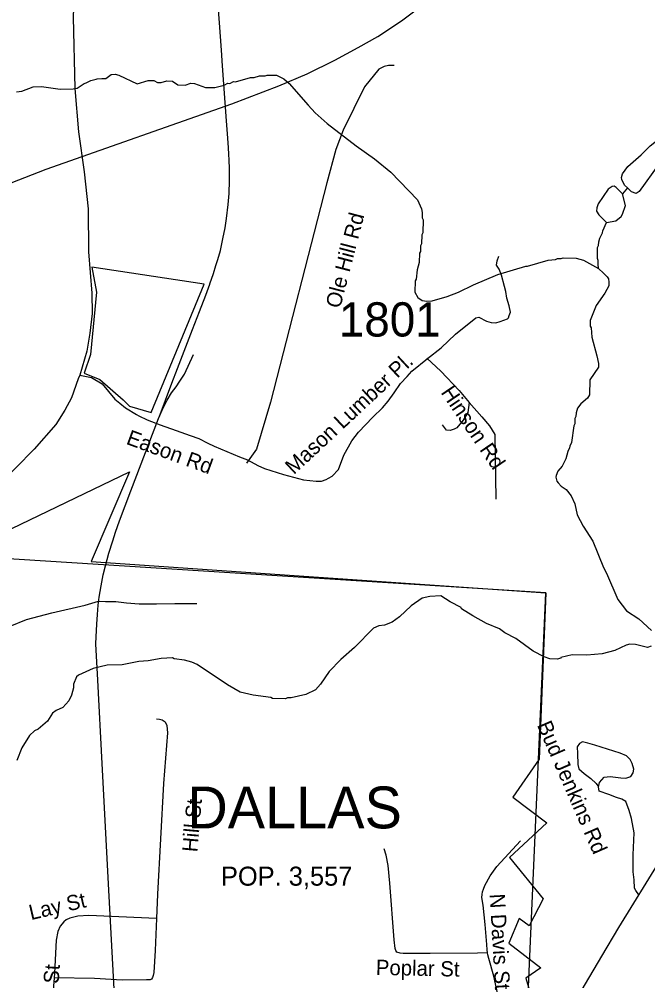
# Model space of a CAD drawing. Extents: x 1268485 to 1426702, y 514839 to 616766.
# Drawn here: x 1351296 to 1354008, y 577889 to 582036 of the extents above; entities that cross this region are included whole.
import ezdxf

# ---------------------------------------------------------------- set-up
doc = ezdxf.new("R2010")
doc.units = 0
for name, color, linetype in [('Old_Level_10', 7, 'Continuous'), ('Old_Level_11', 7, 'Continuous'), ('Old_Level_29', 7, 'Continuous'), ('Old_Level_31', 7, 'Continuous'), ('Old_Level_32', 7, 'Continuous'), ('Old_Level_35', 7, 'Continuous'), ('Old_Level_44', 7, 'Continuous'), ('Old_Level_48', 7, 'Continuous'), ('Old_Level_49', 7, 'Continuous'), ('Old_Level_50', 7, 'Continuous'), ('Old_Level_56', 7, 'Continuous'), ('Old_Level_61', 7, 'Continuous'), ('Old_Level_62', 7, 'Continuous'), ('Old_Level_8', 7, 'Continuous'), ('Old_Level_9', 7, 'Continuous')]:
    doc.layers.add(name, color=color, linetype=linetype)

msp = doc.modelspace()

# ---------------------------------------------------------------- linework, layer by layer
at = {"layer": 'Old_Level_29'}
msp.add_lwpolyline([(1353276.633, 577095.638), (1353306.109, 577150.804), (1353328.987, 577189.319), (1353386.376, 577281.172), (1353444.62, 577379.312), (1353508.633, 577485.128), (1353809.092, 577994.46), (1353883.256, 578117.631), (1354065.813, 578413.909), (1354118.108, 578492.854), (1354159.944, 578544.215), (1354196.075, 578584.162), (1354251.222, 578628.866), (1354353.912, 578693.542), (1354530.763, 578778.194), (1354662.928, 578840.017)], dxfattribs=at)
at = {"layer": 'Old_Level_31'}
msp.add_line((1351536.549, 581735.264), (1351536.549, 581735.264), dxfattribs=at)
at = {"layer": 'Old_Level_32'}
for points in [[(1351813.975, 583931.107), (1351736.022, 583786.779), (1351679.951, 583692.384), (1351617.041, 583547.371), (1351593.793, 583457.08), (1351578.749, 583349.004), (1351571.162, 583237.042), (1351562.365, 583096.502), (1351553.767, 582996.749), (1351547.902, 582556.058), (1351528.841, 582043.777), (1351536.549, 581736.767), (1351551.703, 581550.365), (1351576.627, 581377.257), (1351593.355, 581217.262), (1351594.815, 581033.003), (1351609.484, 580853.442), (1351610.944, 580765.714), (1351600.681, 580682.094), (1351587.296, 580604.199), (1351558.159, 580500.77)], [(1351558.159, 580500.77), (1351608.408, 580489.992), (1351653.464, 580462.628), (1351709.182, 580397.493), (1351729.708, 580379.889), (1351754.635, 580359.937), (1351801.554, 580331.478), (1351811.818, 580325.61), (1351848.473, 580307.125), (1351904.19, 580286.586), (1351973.102, 580261.647), (1352033.218, 580239.642), (1352071.339, 580227.906), (1352110.562, 580207.808), (1352137.32, 580194.164), (1352246.92, 580147.661), (1352281.408, 580134.973), (1352326.097, 580110.985), (1352353.955, 580097.782), (1352436.064, 580071.376), (1352522.572, 580049.371), (1352576.822, 580043.502), (1352600.282, 580043.502), (1352620.809, 580050.838), (1352631.072, 580056.706), (1352645.735, 580065.508), (1352673.594, 580093.381), (1352697.053, 580154.996), (1352730.776, 580216.611), (1352760.101, 580254.753), (1352821.682, 580319.302), (1352864.203, 580358.911), (1352887.663, 580388.251), (1352914.055, 580424.926), (1352941.913, 580464.536), (1352969.772, 580495.343), (1352990.299, 580517.348), (1353057.745, 580571.628), (1353116.394, 580618.573), (1353177.976, 580677.252), (1353265.95, 580747.669), (1353279.145, 580750.602), (1353312.869, 580732.998), (1353331.93, 580727.131), (1353352.457, 580725.663), (1353371.518, 580731.531), (1353402.308, 580743.267), (1353406.707, 580747.669), (1353409.639, 580757.938), (1353415.505, 580772.608), (1353409.639, 580799.014), (1353399.376, 580832.755), (1353394.977, 580860.628), (1353390.579, 580882.634), (1353377.383, 580931.045), (1353367.119, 580957.452), (1353355.389, 580975.056), (1353358.322, 580994.127), (1353365.653, 581013.198)], [(1351558.159, 580500.77), (1351550.68, 580485.077), (1351521.504, 580402.481), (1351493.646, 580349.668), (1351454.058, 580288.053), (1351360.219, 580180.962), (1351282.209, 580100.694), (1351253.759, 580073.507), (1351202.435, 580024.462), (1350646.565, 579497.61)]]:
    msp.add_lwpolyline(points, dxfattribs=at)
at = {"layer": 'Old_Level_35'}
for points in [[(1352913.346, 581836.62), (1352889.663, 581836.671), (1352870.593, 581832.058), (1352847.627, 581820.267), (1352786.111, 581743.936), (1352693.633, 581557.801), (1352661.85, 581474.293), (1352622.787, 581329.373), (1352380.416, 580383.672), (1352320.13, 580181.696), (1352277.377, 580120.744)], [(1353055.14, 580573.601), (1353115.22, 580517.366), (1353193.652, 580434.986), (1353237.021, 580382.442)], [(1353237.021, 580382.442), (1353231.279, 580338.766), (1353212.107, 580306.265), (1353184.425, 580273.815), (1353172.532, 580267.049), (1353155, 580261.922), (1353139.519, 580262.948), (1353121.987, 580286.683)], [(1353237.021, 580382.442), (1353291.462, 580320.567), (1353324.783, 580281.505), (1353347.852, 580243.929), (1353352.26, 579965.52)], [(1351174.299, 579387.939), (1351257.756, 579417.313), (1351327.576, 579446.738), (1351436.971, 579475.24), (1351581.328, 579509.176), (1351638.23, 579525.478), (1351668.372, 579523.94)], [(1351668.372, 579523.94), (1351713.484, 579524.504), (1351759.108, 579519.121), (1351813.959, 579514.918), (1351888.291, 579514.61), (1351967.543, 579515.482), (1352063.2, 579515.789)], [(1351889.214, 579018.026), (1351900.902, 579016.898), (1351913.102, 579013.924), (1351926.533, 579004.645), (1351933.505, 578988.856), (1351935.863, 578957.381), (1351919.459, 578739.308), (1351892.699, 578261.742), (1351888.598, 578157.319)], [(1353969.364, 578259.333), (1353956.241, 578278.043), (1353950.5, 578288.553), (1353948.962, 578323.257), (1353945.476, 578358.27), (1353945.476, 578431.73), (1353948.962, 578526.208), (1353937.171, 578588.236), (1353928.354, 578623.249), (1353913.795, 578661.748), (1353896.263, 578671.693), (1353873.503, 578679.228), (1353839.771, 578692.044), (1353798.351, 578706.602), (1353795.993, 578725.314), (1353800.094, 578744.024), (1353820.497, 578766.119), (1353845.615, 578770.168), (1353892.265, 578763.248), (1353913.078, 578762.069), (1353934.711, 578770.168), (1353944.656, 578785.394), (1353947.526, 578801.696), (1353940.657, 578825.02), (1353931.84, 578843.116), (1353916.666, 578858.853), (1353888.779, 578869.926), (1353780.204, 578904.939), (1353748.831, 578913.705), (1353726.583, 578918.934), (1353713.254, 578911.962), (1353703.412, 578897.301), (1353704.54, 578868.183), (1353705.77, 578821.483), (1353710.384, 578802.874), (1353734.272, 578782.421), (1353762.877, 578760.326), (1353785.023, 578739.872), (1353795.993, 578724.647)], [(1353316.171, 578008.605), (1353314.633, 578021.985), (1353312.993, 578044.797), (1353306.123, 578131.073), (1353297.921, 578214.016), (1353292.385, 578247.44), (1353293.718, 578260.563), (1353295.358, 578271.431), (1353299.767, 578284.195), (1353304.791, 578299.061), (1353327.551, 578340.994), (1353356.669, 578381.851), (1353458.272, 578492.682)], [(1353316.171, 578008.605), (1353273.623, 578007.119), (1353069.801, 578006.504), (1352953.024, 578006.811), (1352939.08, 578007.734), (1352925.752, 578011.988), (1352921.138, 578018.704), (1352917.755, 578027.88), (1352914.166, 578064.584), (1352895.097, 578310.134), (1352888.125, 578385.952), (1352878.795, 578429.679), (1352870.798, 578457.054)], [(1351488.234, 578142.196), (1351473.163, 578124.664), (1351463.218, 578100.828), (1351456.246, 578063.508), (1351448.044, 577921.202), (1351446.609, 577901.312)], [(1351888.598, 578157.319), (1351597.219, 578169.623), (1351549.545, 578167.88), (1351515.096, 578159.113), (1351499.41, 578151.475), (1351488.234, 578142.196)], [(1351888.598, 578157.319), (1351882.242, 578019.165), (1351877.013, 577924.688), (1351874.655, 577911.308), (1351871.169, 577901.978), (1351866.453, 577896.134)], [(1353380.455, 577587.018), (1353381.788, 577622.082), (1353380.045, 577696.67), (1353371.74, 577783.56), (1353343.853, 577908.386), (1353322.835, 577984.768), (1353318.119, 578001.07), (1353316.171, 578008.605)], [(1351446.609, 577901.312), (1351431.127, 577707.743), (1351422.72, 577596.399), (1351398.216, 577215.771)], [(1351866.453, 577896.134), (1351860.609, 577892.648), (1351845.537, 577892.085), (1351740.038, 577890.854), (1351621.723, 577898.492), (1351446.609, 577901.312)]]:
    msp.add_lwpolyline(points, dxfattribs=at)
at = {"layer": 'Old_Level_44'}
for points in [[(1351899.466, 580319.696), (1351954.523, 580465.693), (1351978.924, 580529.003), (1352043.515, 580696.735), (1352074.171, 580775.168), (1352100.725, 580845.45), (1352118.052, 580892.509), (1352118.667, 580894.15), (1352134.456, 580939.209), (1352145.119, 580972.89), (1352153.731, 580999.546), (1352164.291, 581038.814), (1352175.261, 581087.821), (1352184.283, 581136.059), (1352190.23, 581176.506), (1352198.33, 581237.15), (1352201.713, 581283.441), (1352203.456, 581339.574), (1352203.251, 581390.171), (1352202.123, 581428.618), (1352200.893, 581452.711), (1352199.15, 581482.444), (1352195.151, 581540.884), (1352190.743, 581597.581), (1352173.723, 581833.954), (1352168.7, 581902.186), (1352160.087, 582019.629), (1352151.168, 582134.51)], [(1351896.8, 580313.647), (1351918.741, 580361.732), (1351935.248, 580392.746), (1351953.292, 580423.76), (1351973.285, 580450.827), (1351989.381, 580473.946), (1352008.656, 580504.961), (1352048.642, 580590.057)], [(1351711.126, 577746.138), (1351682.624, 578278.864), (1351653.609, 578825.687), (1351635.154, 579184.938), (1351626.952, 579342.213), (1351628.387, 579371.996), (1351630.643, 579427.104), (1351633.719, 579468.268), (1351637.41, 579507.997), (1351641.921, 579543.266), (1351650.02, 579592.069), (1351659.145, 579639.077), (1351668.167, 579677.421), (1351683.034, 579732.632), (1351699.745, 579785.946), (1351712.356, 579823.418), (1351729.58, 579871.76), (1351777.46, 580000.994), (1351896.8, 580313.647)]]:
    msp.add_lwpolyline(points, dxfattribs=at)
at = {"layer": 'Old_Level_48'}
for p, q in [((1351609.911, 580966.762), (1351630.119, 580858.91)), ((1352094.891, 580892.614), (1351609.911, 580966.762)), ((1351865.873, 580339.875), (1352094.891, 580892.614)), ((1351630.119, 580858.91), (1351603.176, 580589.281)), ((1351603.176, 580589.281), (1351576.233, 580508.392)), ((1351576.233, 580508.392), (1351643.591, 580481.43)), ((1351643.591, 580481.43), (1351744.628, 580393.8)), ((1351744.628, 580393.8), (1351771.572, 580366.838)), ((1351771.572, 580366.838), (1351865.873, 580339.875))]:
    msp.add_line(p, q, dxfattribs=at)
for points in [[(1353568.074, 579562.135), (1349363.818, 579827.73), (1347848.269, 580278.115), (1347790.376, 580222.673), (1347526.73, 580315.133), (1347244.799, 580491.276), (1346942.553, 580650.411), (1346581.748, 580921.78), (1346405.711, 580899.019), (1346320.717, 580851.499), (1346209.681, 580719.138), (1346061.736, 580449.699), (1345931.477, 580103.666), (1345847.289, 579834.025), (1345973.57, 579657.073), (1346007.245, 579412.711), (1345998.827, 579041.954), (1346024.083, 578890.281), (1346091.432, 578654.345), (1346205.573, 578294.513), (1345881.653, 578033.39), (1345650.287, 578016.965)], [(1353208.907, 573552.73), (1353261.154, 573563.684), (1353343.277, 573567.832), (1354093.071, 573539.328), (1354115.823, 574023.105), (1354117.594, 574101.107), (1353837.623, 574109.346), (1353886.815, 575160.668), (1353955.498, 576040.51), (1354105.039, 575985.761), (1354265.867, 576245.821), (1354107.861, 576388.169), (1354048.609, 576284.146), (1353980.892, 576300.57), (1354004.875, 576763.203), (1354050.02, 577606.344), (1353485.711, 577699.418), (1353568.074, 579562.135)]]:
    msp.add_lwpolyline(points, dxfattribs=at)
at = {"layer": 'Old_Level_49'}
for p, q in [((1351609.911, 580966.762), (1351630.119, 580858.91)), ((1352094.891, 580892.614), (1351609.911, 580966.762)), ((1351865.873, 580339.875), (1352094.891, 580892.614)), ((1351630.119, 580858.91), (1351603.176, 580589.281)), ((1351603.176, 580589.281), (1351576.233, 580508.392)), ((1351576.233, 580508.392), (1351643.591, 580481.43)), ((1351643.591, 580481.43), (1351744.628, 580393.8)), ((1351744.628, 580393.8), (1351771.572, 580366.838)), ((1351771.572, 580366.838), (1351865.873, 580339.875))]:
    msp.add_line(p, q, dxfattribs=at)
for points in [[(1347894.797, 580217.997), (1349363.818, 579827.73), (1351190.257, 579731.753), (1351185.242, 579801.996), (1351772.037, 580082.97), (1351606.53, 579696.631), (1353568.074, 579562.135)], [(1353568.074, 579562.135), (1353539.266, 578844.323), (1353425.167, 578680.003), (1353573.119, 578568.991), (1353411.374, 578419.724), (1353556.819, 578241.98), (1353496.636, 578125.326), (1353452.751, 578156.685), (1353408.867, 578051.32), (1353546.789, 577944.7), (1353481.589, 577899.794), (1353516.696, 577783.139), (1353608.227, 577716.658), (1353677.937, 577714.815), (1353874.789, 577684.71), (1354050.02, 577606.344)]]:
    msp.add_lwpolyline(points, dxfattribs=at)
at = {"layer": 'Old_Level_50'}
msp.add_line((1351536.549, 581735.264), (1351536.549, 581735.264), dxfattribs=at)
at = {"layer": 'Old_Level_56'}
msp.add_lwpolyline([(1351261.145, 581329.715), (1351412.603, 581388.496), (1352213.281, 581670.918), (1352416.946, 581748.657), (1352538.236, 581799.84), (1352657.691, 581859.264), (1352758.824, 581913.055), (1352844.039, 581961.364), (1352945.453, 582029.156), (1353083.832, 582134.021)], dxfattribs=at)
at = {"layer": 'Old_Level_61'}
for points in [[(1351283.9, 581721.842), (1351307.993, 581725.226), (1351356.488, 581744.039), (1351392.392, 581745.783), (1351473.48, 581733.762), (1351529.539, 581735.204), (1351545.636, 581738.793), (1351576.906, 581757.813), (1351585.006, 581761.606), (1351605.624, 581771.327), (1351628.149, 581777.338), (1351632.593, 581778.611), (1351653.301, 581780.641), (1351669.295, 581780.23), (1351693.696, 581797.609), (1351709.793, 581799.249), (1351725.685, 581794.841), (1351804.732, 581756.855), (1351853.124, 581771.67), (1351877.115, 581771.055), (1351892.904, 581762.648), (1351908.899, 581762.288), (1351932.992, 581769.67), (1351956.983, 581769.055), (1351980.667, 581752.498), (1352012.552, 581751.677), (1352036.749, 581759.11), (1352052.743, 581758.7), (1352100.315, 581741.527), (1352140.3, 581740.502), (1352180.593, 581751.523), (1352196.792, 581759.11), (1352204.789, 581758.905), (1352220.988, 581766.492), (1352228.985, 581766.287), (1352293.371, 581784.691), (1352309.365, 581784.281), (1352333.561, 581791.713), (1352357.553, 581791.098), (1352365.652, 581794.892), (1352405.637, 581793.918), (1352437.215, 581779.103), (1352460.796, 581758.547), (1352542.509, 581664.479), (1352573.677, 581631.722), (1352624.633, 581586.456), (1352750.227, 581489.364), (1352828.967, 581433.385), (1352899.505, 581375.612), (1353014.642, 581256.784), (1353031.764, 581218.337), (1353035.352, 581202.24), (1353034.737, 581178.3), (1353038.633, 581170.201), (1353037.198, 581114.221), (1353033.097, 581106.327), (1353032.071, 581066.342), (1353027.868, 581058.447), (1353027.355, 581034.456), (1353023.152, 581026.562), (1353022.126, 580986.576), (1353013.412, 580954.793), (1353008.49, 580914.962), (1353004.287, 580907.068), (1353003.159, 580859.086), (1353016.487, 580834.735), (1353034.224, 580822.33), (1353054.114, 580819.818), (1353078.208, 580821.202), (1353142.594, 580839.606), (1353191.089, 580858.419), (1353255.886, 580890.766), (1353360.872, 580934.186), (1353481.751, 580971.147), (1353489.748, 580970.942), (1353578.433, 580996.726), (1353610.523, 580999.956), (1353618.52, 581003.75), (1353634.514, 581003.34), (1353642.614, 581007.133), (1353698.593, 581005.749), (1353730.376, 580996.983), (1353795.275, 580960.74)], [(1353795.275, 580960.74), (1353817.011, 580940.799), (1353832.697, 580924.446), (1353838.439, 580916.295), (1353840.079, 580902.249), (1353839.771, 580886.255), (1353822.957, 580854.677), (1353785.74, 580801.619), (1353760.109, 580736.259), (1353759.596, 580712.268), (1353763.39, 580704.169), (1353766.363, 580664.081), (1353788.508, 580583.547), (1353795.685, 580551.353), (1353795.275, 580535.359), (1353757.956, 580480.303), (1353756.418, 580416.327), (1353748.011, 580400.538), (1353719.508, 580377.264), (1353705.052, 580357.631), (1353698.593, 580337.792), (1353698.183, 580321.798), (1353693.979, 580313.903), (1353693.364, 580289.912), (1353689.263, 580282.017), (1353679.523, 580210.249), (1353671.116, 580194.46), (1353670.911, 580186.515), (1353662.504, 580170.674), (1353653.789, 580138.943), (1353639.025, 580107.313), (1353620.468, 580085.732), (1353612.061, 580067.943), (1353611.856, 580059.946), (1353615.445, 580043.901), (1353621.288, 580035.75), (1353634.924, 580021.396), (1353656.557, 580006.838), (1353677.985, 579980.335), (1353693.159, 579945.937), (1353703.924, 579897.699), (1353728.838, 579849.05), (1353771.284, 579783.998), (1353816.498, 579670.911), (1353829.929, 579646.561), (1353879.244, 579533.321), (1353916.051, 579484.416), (1353969.159, 579449.096), (1354024.011, 579399.73)]]:
    msp.add_lwpolyline(points, dxfattribs=at)
at = {"layer": 'Old_Level_62'}
msp.add_line((1353919.844, 581308.252), (1353899.237, 581282.723), dxfattribs=at)
for points in [[(1353919.844, 581308.252), (1353908.156, 581320.504), (1353896.776, 581344.802), (1353894.93, 581352.851), (1353899.339, 581368.743), (1353922.1, 581400.166), (1353979.309, 581450.763), (1354018.269, 581489.774), (1354052.923, 581516.893), (1354083.168, 581528.171), (1354147.145, 581526.581), (1354162.831, 581516.175), (1354166.625, 581508.076), (1354166.112, 581486.083), (1354159.96, 581478.24), (1354129.408, 581455.018), (1354080.81, 581432.206), (1354056.306, 581410.829), (1353971.517, 581292.924), (1353957.266, 581283.287), (1353938.094, 581291.848), (1353919.844, 581308.252)], [(1353899.237, 581282.723), (1353871.862, 581309.431), (1353862.942, 581315.224), (1353854.023, 581313.891), (1353837.721, 581302.254), (1353794.25, 581239.355), (1353787.791, 581221.515), (1353787.483, 581207.52), (1353797.018, 581191.321), (1353829.826, 581159.333)], [(1353829.826, 581159.333), (1353870.427, 581165.484), (1353892.88, 581184.913), (1353899.134, 581194.756), (1353912.052, 581232.434), (1353899.237, 581282.723)], [(1353795.275, 580960.74), (1353793.942, 580979.4), (1353794.352, 580995.394), (1353790.559, 581003.493), (1353791.687, 581051.425), (1353795.89, 581059.319), (1353796.3, 581075.313), (1353800.709, 581091.205), (1353813.217, 581114.888), (1353813.422, 581122.885), (1353829.826, 581159.333)], [(1354022.37, 579331.806), (1354006.171, 579326.167), (1353954.498, 579339.496), (1353930.507, 579340.06), (1353914.513, 579336.471), (1353865.916, 579313.659), (1353810.654, 579298.332), (1353745.448, 579292.693), (1353681.471, 579294.282), (1353633.182, 579283.465), (1353633.079, 579279.467), (1353616.982, 579275.879), (1353584.994, 579276.699), (1353561.208, 579285.259), (1353513.841, 579310.43), (1353439.202, 579364.307), (1353391.733, 579389.477), (1353368.152, 579406.087), (1353312.685, 579429.463), (1353253.835, 579462.578), (1353204.828, 579493.387), (1353202.367, 579498.206), (1353156.025, 579522.607), (1353115.63, 579548.341), (1353067.545, 579545.522), (1353035.352, 579538.345), (1352986.55, 579505.588), (1352937.44, 579458.785), (1352904.939, 579435.614), (1352872.541, 579422.388), (1352848.447, 579419.005), (1352824.251, 579409.623), (1352742.23, 579325.655), (1352683.38, 579274.136), (1352633.758, 579222.36), (1352596.438, 579167.303), (1352573.882, 579143.876), (1352533.385, 579122.858), (1352468.998, 579108.454), (1352453.004, 579108.864), (1352445.007, 579105.07), (1352389.028, 579106.454), (1352381.133, 579110.657), (1352305.367, 579120.552), (1352249.695, 579133.931), (1352195.151, 579164.381), (1352064.533, 579252.553), (1352040.747, 579263.114), (1352008.964, 579271.931), (1351965.083, 579277.006), (1351957.188, 579281.21), (1351909.104, 579278.39), (1351852.919, 579267.779), (1351812.832, 579264.806), (1351739.936, 579250.913), (1351675.447, 579249.888), (1351615.366, 579235.176), (1351551.493, 579207.289), (1351543.291, 579199.497), (1351530.475, 579167.816), (1351530.065, 579151.822), (1351521.35, 579120.039), (1351510.79, 579096.304), (1351484.031, 579066.981), (1351455.733, 579053.705), (1351439.432, 579042.119), (1351418.722, 579008.644), (1351377.814, 578973.632), (1351361.615, 578966.045), (1351341.212, 578946.565), (1351307.891, 578893.405), (1351286.565, 578837.938)]]:
    msp.add_lwpolyline(points, dxfattribs=at)

# ---------------------------------------------------------------- texts
at = {"layer": 'Old_Level_10'}
for s, height, rotation, p in [('Ole Hill Rd', 65.61666, 75.453939, (1352680.567, 580785.258)), ('Hinson Rd', 65.6167, 304.148375, (1353113.008, 580425.929)), ('Bud Jenkins Rd', 65.61666, 293.600189, (1353529.036, 578991.796)), ('Hill St', 65.6167, 84.975181, (1352064.486, 578441.501)), ('Lay St', 65.6167, 13.161664, (1351346.829, 578149.9)), ('N Davis St', 65.6167, 273.242453, (1353325.805, 578262.443)), ('Poplar St', 65.6167, 358.748253, (1352834.351, 577914.105)), ('N College St', 65.61666, 86.005483, (1351437.425, 577465.581))]:
    msp.add_text(s, height=height, rotation=rotation, dxfattribs=at).set_placement(p)
at = {"layer": 'Old_Level_11'}
for s, height, rotation, p in [('Mason Lumber Pl.', 65.61666, 42.970122, (1352480.991, 580068.824)), ('Eason Rd', 65.6167, 339.895469, (1351753.973, 580204.787))]:
    msp.add_text(s, height=height, rotation=rotation, dxfattribs=at).set_placement(p)
at = {"layer": 'Old_Level_8'}
msp.add_text('1801', height=147.6375, dxfattribs=at).set_placement((1352675.38, 580667.084))
at = {"layer": 'Old_Level_9'}
for s, height, p in [('DALLAS', 180.4458, (1352021.63, 578545.796)), ('POP. 3,557', 82.0208, (1352166.635, 578298.701))]:
    msp.add_text(s, height=height, dxfattribs=at).set_placement(p)

doc.saveas('drawing.dxf')
